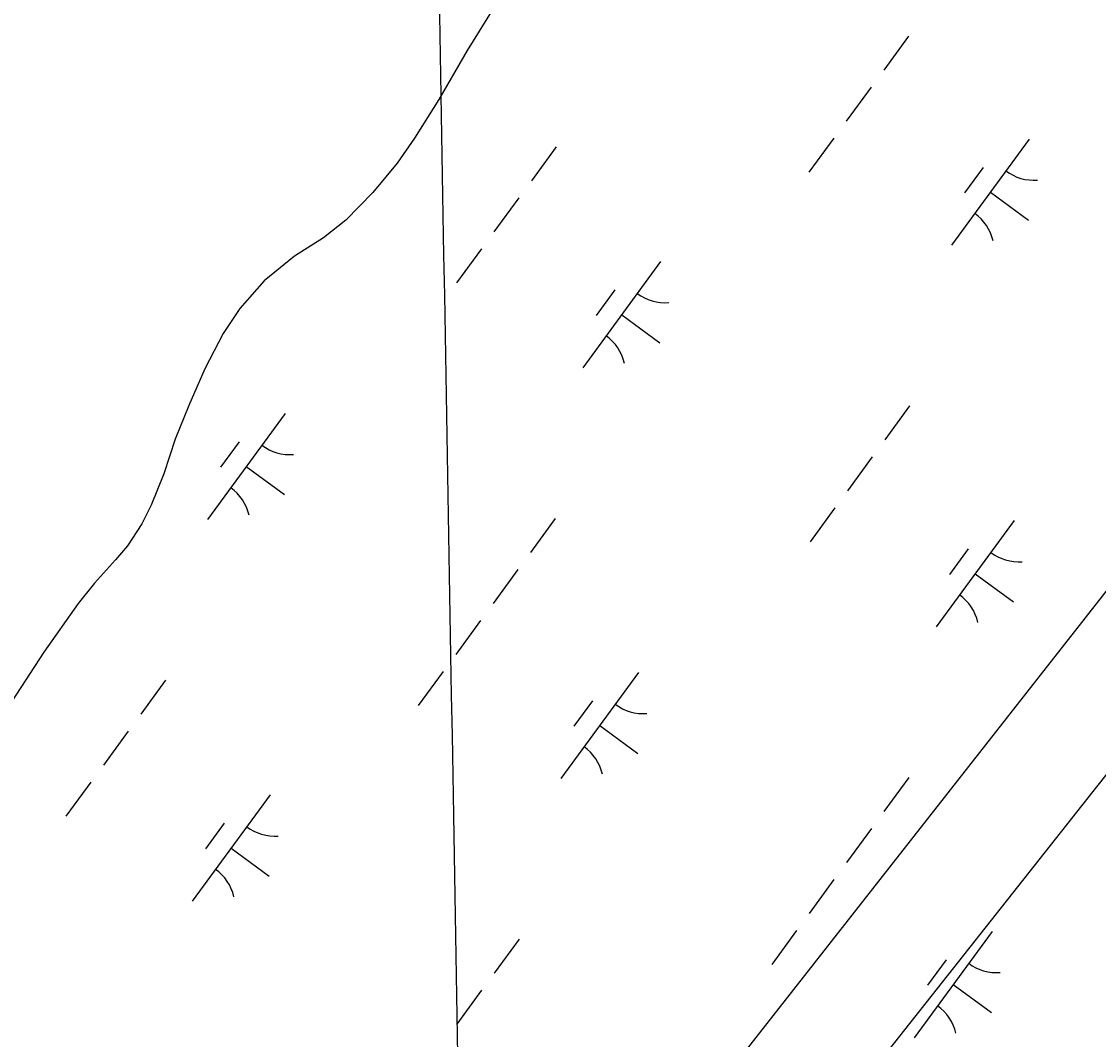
# Model space of a CAD drawing. Extents: x 3905714 to 3926767, y 183354 to 205755.
# Drawn here: x 3919830.5 to 3920239.4, y 199774.1 to 200160.4 of the extents above; entities that cross this region are included whole.
import ezdxf

# ---------------------------------------------------------------- set-up
doc = ezdxf.new("R2010")
doc.units = 0
for name, color, linetype in [('V-ANNO-TEXT', 7, 'Continuous'), ('V-GRID-MAJR', 7, 'Continuous'), ('V-TOPO-SHOR', 7, 'Continuous'), ('V-UTIL-LINE', 7, 'Continuous'), ('V-WETL-SWMP', 7, 'Continuous')]:
    doc.layers.add(name, color=color, linetype=linetype)

msp = doc.modelspace()

# ---------------------------------------------------------------- linework, layer by layer
at = {"layer": 'V-GRID-MAJR'}
msp.add_spline([(3920162.98, 190214.61), (3920105.98, 193480.1), (3920000.19, 199540.18), (3919966.26, 201484.22)], degree=3, dxfattribs=at)
at = {"layer": 'V-TOPO-SHOR'}
msp.add_lwpolyline([(3920011.73, 200168.9), (3919999.71, 200149.35), (3919988.97, 200130.82), (3919979.76, 200116.15), (3919973.11, 200106.63), (3919963.89, 200095.56), (3919953.65, 200085), (3919945.19, 200078.3), (3919934.16, 200071.33), (3919922.63, 200062.05), (3919913.41, 200051.49), (3919907.01, 200041.97), (3919900.12, 200028.59), (3919893.99, 200014.7), (3919888.89, 200001.85), (3919884.56, 199988.73), (3919879.71, 199976.9), (3919876.13, 199969.7), (3919870.76, 199961.46), (3919866.15, 199956.06), (3919858.21, 199947.3), (3919852.07, 199939.58), (3919839.02, 199921.04), (3919826.74, 199902.26)], dxfattribs=at)
at = {"layer": 'V-UTIL-LINE'}
for points in [[(3920382.72, 200123.13), (3919431.34, 198911.04), (3917639.74, 196643.01), (3912670.96, 189304.15), (3911629.35, 187953.28)], [(3917520.12, 196733.21), (3917669.62, 196618.74), (3919457.38, 198881.61), (3920417.08, 200095.51)]]:
    msp.add_lwpolyline(points, dxfattribs=at)
at = {"layer": 'V-WETL-SWMP'}
for p, q in [((3920011.73, 200168.91), (3919999.71, 200149.35)), ((3920167.31, 200154.86), (3920157.86, 200141.95)), ((3919999.71, 200149.35), (3919988.97, 200130.82)), ((3920153.13, 200135.5), (3920143.67, 200122.59)), ((3919988.97, 200130.82), (3919979.76, 200116.15)), ((3919979.76, 200116.15), (3919973.11, 200106.63)), ((3920138.94, 200116.14), (3920129.49, 200103.23)), ((3920213.13, 200115.81), (3920183.58, 200075.48)), ((3920033.53, 200112.85), (3920024.08, 200099.94)), ((3919973.11, 200106.63), (3919963.89, 200095.56)), ((3920195.67, 200105.04), (3920188.58, 200095.36)), ((3919963.89, 200095.56), (3919953.65, 200085)), ((3920198.35, 200095.64), (3920212.87, 200085.01)), ((3920019.35, 200093.49), (3920009.89, 200080.58)), ((3919953.65, 200085), (3919945.19, 200078.3)), ((3919945.19, 200078.3), (3919934.16, 200071.33)), ((3920005.16, 200074.13), (3919995.71, 200061.22)), ((3919934.16, 200071.33), (3919922.63, 200062.05)), ((3920073.17, 200069.3), (3920043.62, 200028.96)), ((3919922.63, 200062.05), (3919913.41, 200051.49)), ((3920055.72, 200058.53), (3920048.63, 200048.85)), ((3919913.41, 200051.49), (3919907.01, 200041.97)), ((3920058.4, 200049.13), (3920072.92, 200038.49)), ((3919907.01, 200041.97), (3919900.12, 200028.59)), ((3919900.12, 200028.59), (3919893.99, 200014.7)), ((3919893.99, 200014.7), (3919888.89, 200001.85)), ((3920167.71, 200014.54), (3920158.26, 200001.63)), ((3919930.63, 200011.68), (3919901.08, 199971.35)), ((3919888.89, 200001.85), (3919884.56, 199988.73)), ((3919913.18, 200000.91), (3919906.09, 199991.23)), ((3920153.53, 199995.18), (3920144.07, 199982.27)), ((3919884.56, 199988.73), (3919879.71, 199976.9)), ((3919915.86, 199991.51), (3919930.38, 199980.88)), ((3919879.71, 199976.9), (3919876.13, 199969.7)), ((3920139.34, 199975.82), (3920129.89, 199962.91)), ((3920033.18, 199971.78), (3920023.73, 199958.88)), ((3919876.13, 199969.7), (3919870.76, 199961.46)), ((3920207.35, 199970.99), (3920177.8, 199930.66)), ((3919870.76, 199961.46), (3919866.15, 199956.06)), ((3920189.9, 199960.22), (3920182.81, 199950.54)), ((3919866.15, 199956.06), (3919858.21, 199947.3)), ((3920019, 199952.42), (3920009.54, 199939.52)), ((3920192.58, 199950.82), (3920207.1, 199940.19)), ((3919858.21, 199947.3), (3919852.07, 199939.58)), ((3919852.07, 199939.58), (3919839.02, 199921.05)), ((3920004.81, 199933.06), (3919995.36, 199920.16)), ((3919839.02, 199921.05), (3919826.74, 199902.26)), ((3919885.22, 199910.41), (3919875.76, 199897.5)), ((3919990.63, 199913.7), (3919981.17, 199900.8)), ((3920064.81, 199913.37), (3920035.26, 199873.04)), ((3920047.36, 199902.61), (3920040.27, 199892.93)), ((3919871.03, 199891.05), (3919861.58, 199878.14)), ((3920050.04, 199893.21), (3920064.56, 199882.57)), ((3920167.36, 199873.48), (3920157.91, 199860.57)), ((3919856.85, 199871.69), (3919847.39, 199858.78)), ((3919924.86, 199866.86), (3919895.31, 199826.53)), ((3919907.41, 199856.09), (3919900.31, 199846.41)), ((3920153.18, 199854.12), (3920143.72, 199841.21)), ((3919910.08, 199846.69), (3919924.6, 199836.05)), ((3920138.99, 199834.76), (3920129.54, 199821.85)), ((3920019.4, 199812.1), (3920009.94, 199799.2)), ((3920124.81, 199815.4), (3920115.35, 199802.49)), ((3920198.99, 199815.07), (3920169.44, 199774.73)), ((3920181.54, 199804.3), (3920174.45, 199794.62)), ((3920005.21, 199792.74), (3919995.76, 199779.84)), ((3920184.22, 199794.9), (3920198.74, 199784.26))]:
    msp.add_line(p, q, dxfattribs=at)
for centre, start, end in [((3920214.87, 200117.79), 233, 274.5436), ((3920182.22, 200073.22), 13, 54.5436), ((3920074.91, 200071.27), 233, 274.5436), ((3920042.27, 200026.71), 13, 54.5436), ((3919932.37, 200013.65), 233, 274.5436), ((3919899.73, 199969.09), 13, 54.5436), ((3920209.09, 199972.96), 233, 274.5436), ((3920176.44, 199928.4), 13, 54.5436), ((3920066.55, 199915.35), 233, 274.5436), ((3920033.91, 199870.79), 13, 54.5436), ((3919926.6, 199868.83), 233, 274.5436), ((3919893.95, 199824.27), 13, 54.5436), ((3920200.73, 199817.04), 233, 274.5436), ((3920168.08, 199772.48), 13, 54.5436)]:
    msp.add_arc(centre, 17.62, start, end, dxfattribs=at)

# ---------------------------------------------------------------- texts
at = {"layer": 'V-ANNO-TEXT'}
msp.add_text('JOINS SHEET 75', height=50, rotation=321.1038, dxfattribs=at).set_placement((3920211.69, 200313.59))

doc.saveas('drawing.dxf')
